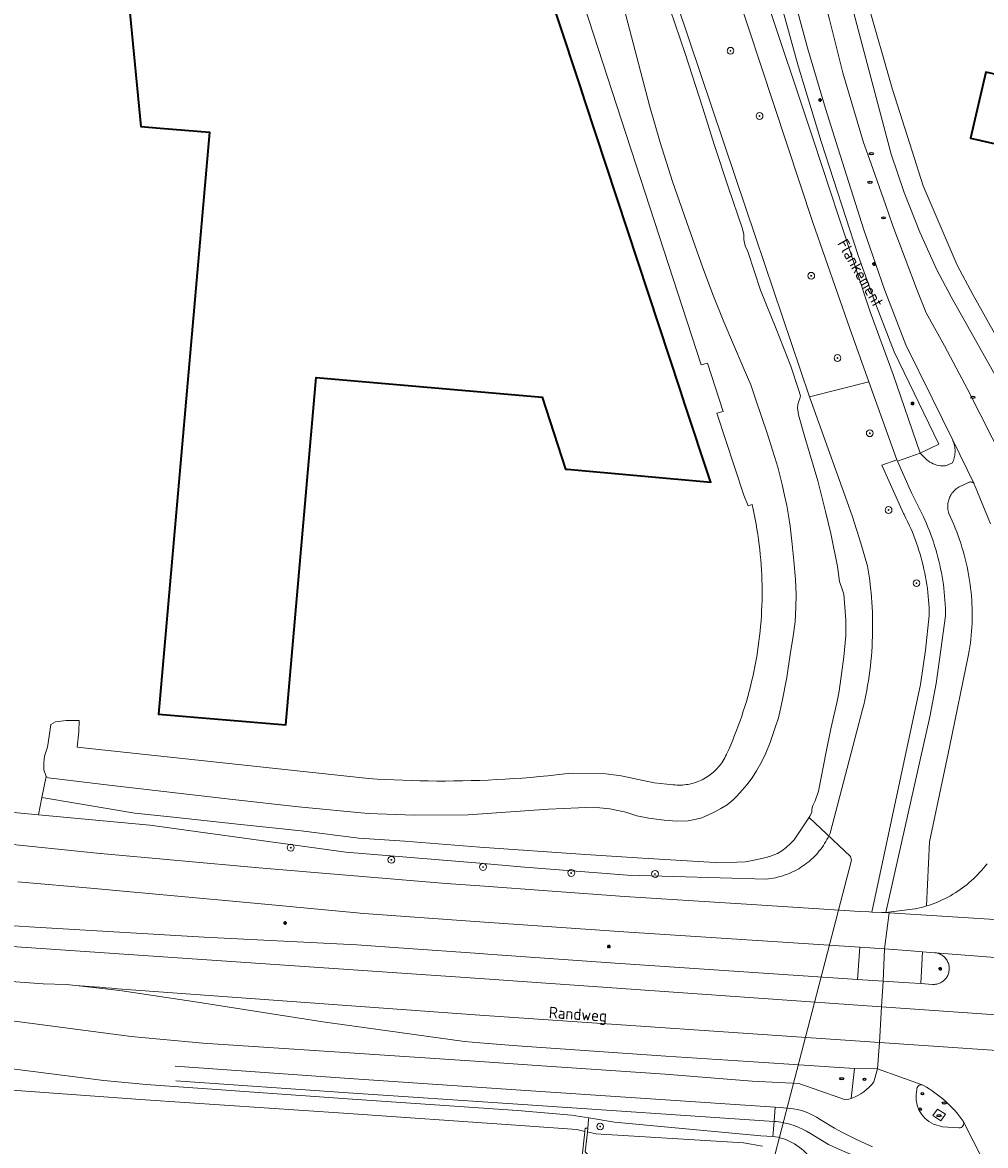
# Model space of a CAD drawing. Header units: metres. Extents: x 152610 to 160096, y 456114 to 462495.
# Tile 819 of 938: x 157446 to 157560, y 461591 to 461724. Entities that reach past the tile are written whole.
import ezdxf
from ezdxf.enums import TextEntityAlignment as Align

# ---------------------------------------------------------------- set-up
doc = ezdxf.new("R2010")
doc.units = ezdxf.units.M
doc.header["$LTSCALE"] = 0.5
doc.layers.get('0').update_dxf_attribs({"linetype": 'CONTINUOUS'})
for name, color, linetype, lineweight in [('B-PV-GK-BESCHOEIING-G', 251, 'GK-BESCHOEIING-SO', 18), ('B-PV-GR-BOOM-S', 251, 'CONTINUOUS', 25), ('B-PV-IE-MEUBILAIR-S', 251, 'CONTINUOUS', 25), ('B-PV-KW-KUNSTWERK_DUIKER-G', 251, 'CONTINUOUS', 18), ('B-PV-KW-KUNSTWERK_STUW-GV', 251, 'CONTINUOUS', 18), ('B-PV-OG-BEBOUWING-GV', 6, 'CONTINUOUS', 35), ('B-PV-OG-TERREIN_BEGROEID-GV', 251, 'CONTINUOUS', 18), ('B-PV-OG-TERREIN_OEVER-GV', 251, 'CONTINUOUS', 18), ('B-PV-OG-TOPOGRAFIE-T18', 1, 'CONTINUOUS', 18), ('B-PV-OG-WATER_SLOOT-GV', 251, 'CONTINUOUS', 18), ('B-PV-OG-WEG-GV', 251, 'CONTINUOUS', 18), ('B-PV-VH-GESLOTENVERHARDING_ASFALT-GV', 251, 'CONTINUOUS', 18), ('B-PV-VH-HALFVERHARDING_GRASBETONSTEEN-GV', 251, 'CONTINUOUS', 18), ('B-PV-VH-OPENVERHARDING_BETONSTRAATSTEEN-GV', 251, 'CONTINUOUS', 18), ('B-PV-VH-OPENVERHARDING_TEGEL-GV', 251, 'CONTINUOUS', 18)]:
    doc.layers.add(name, color=color, linetype=linetype, lineweight=lineweight)
doc.styles.add('NLCS-ISO', font='NLCS-ISO.ttf')
doc.styles.add('NLCS-ISO-M750-T18', font='NLCS-ISO.ttf', dxfattribs={"height": 1.35})
doc.linetypes.add('GK-BESCHOEIING-SO', pattern='A,18,-3,[1,NLCS.SHX,S=0.6,R=0,X=0,Y=0],-3', length=24)

# ---------------------------------------------------------------- blocks, each defined once
blk = doc.blocks.new('SIE-MEUBILAIR_PAAL_LICHTMAST-SO')
for points in [[(-0.62, 0), (-1, 0)], [(-0.71, 0.71), (-0.44, 0.44)], [(0, 1), (0, 0.62)], [(0.44, 0.44), (0.71, 0.71)], [(1, 0), (0.62, 0)], [(-0.71, -0.71), (-0.44, -0.44)], [(0, -0.62), (0, -1)], [(0.44, -0.44), (0.71, -0.71)]]:
    blk.add_lwpolyline(points)
blk.add_circle((0, 0), 0.5)
blk = doc.blocks.new('SIE-MEUBILAIR_PAAL_DRUKKNOPPAAL-SO')
blk.add_circle((0, 0), 0.75)
at = {"style": 'NLCS-ISO'}
blk.add_text('dk', height=0.75, dxfattribs=at).set_placement((0, 0.07), align=Align.MIDDLE_CENTER)
blk = doc.blocks.new('SIE-MEUBILAIR_PAAL_VRI-SO')
blk.add_circle((0, 0), 0.75)
at = {"style": 'NLCS-ISO'}
blk.add_text('vri', height=0.75, dxfattribs=at).set_placement((-0.08, 0.07), align=Align.MIDDLE_CENTER)
blk = doc.blocks.new('SIE-MEUBILAIR_PUT_RIOOLPUT-SO')
blk.add_ellipse((0, 0), major_axis=(1.25, 0), ratio=0.54)
at = {"style": 'NLCS-ISO'}
blk.add_text('ri', height=0.75, dxfattribs=at).set_placement((-0.04, 0.07), align=Align.MIDDLE_CENTER)
blk = doc.blocks.new('SIE-MEUBILAIR_PUT_KOLK-SO')
blk.add_ellipse((0, 0), major_axis=(1.25, 0), ratio=0.54)
at = {"style": 'NLCS-ISO'}
blk.add_text('klk', height=0.75, dxfattribs=at).set_placement((0.03, 0), align=Align.MIDDLE_CENTER)
blk = doc.blocks.new('SGR-BOOM_GBKN-SO')
at = {"linetype": 'ByBlock', "lineweight": 18}
h = blk.add_hatch(color=0, dxfattribs=at)
h.dxf.hatch_style = 1
edge = h.paths.add_edge_path()
edge.add_arc((0, 0), 0.25, 0, 360)
at = {"color": 0, "linetype": 'ByBlock', "lineweight": 18}
for radius in [2, 0.25]:
    blk.add_circle((0, 0), radius, dxfattribs=at)
at = {"color": 0, "linetype": 'ByBlock', "lineweight": 18, "style": 'NLCS-ISO'}
blk.add_attdef('SOORT', (2.5, 0), '', height=1.5, dxfattribs=at)

msp = doc.modelspace()

# ---------------------------------------------------------------- linework, layer by layer
at = {"layer": 'B-PV-GK-BESCHOEIING-G', "flags": 128}
msp.add_lwpolyline([(157505.043, 461787.35), (157505.234, 461785.216), (157507.229, 461768.439), (157508.469, 461763.977), (157509.943, 461756.773), (157510.615, 461752.944), (157513.235, 461741.753), (157517.034, 461725.6), (157520.04, 461714.173), (157521.309, 461709.797), (157522.743, 461705.202), (157524.449, 461700.355), (157526.327, 461695.002), (157527.585, 461691.66), (157528.83, 461688.606), (157531.084, 461683.281), (157532.01, 461681.164), (157532.646, 461679.277), (157533.928, 461675.459), (157534.616, 461673.342), (157535.21, 461671.449), (157535.701, 461669.425), (157535.994, 461668.121), (157536.247, 461666.921), (157536.446, 461665.741), (157536.66, 461664.482), (157536.887, 461662.36), (157537.075, 461660.394), (157537.285, 461658.173), (157537.355, 461656.416), (157537.311, 461654.871), (157537.232, 461653.177), (157536.995, 461651.492), (157536.655, 461649.315), (157536.243, 461646.586), (157535.701, 461643.792), (157535.271, 461641.842), (157534.929, 461640.834), (157534.298, 461638.924), (157533.779, 461637.649), (157533.248, 461636.6), (157532.692, 461635.57), (157532.149, 461634.75), (157531.518, 461633.926), (157530.993, 461633.282), (157530.342, 461632.584), (157529.902, 461632.141), (157529.21, 461631.571), (157528.48, 461631.121), (157527.768, 461630.732), (157527.024, 461630.384), (157526.236, 461630.041), (157525.391, 461629.827), (157524.597, 461629.683), (157523.23, 461629.646), (157521.774, 461629.768), (157519.944, 461630.003), (157518.549, 461630.269), (157517.223, 461630.698), (157515.363, 461631.09), (157513.371, 461631.293), (157511.641, 461631.207), (157508.101, 461631.068), (157498.627, 461630.372), (157492.298, 461630.338), (157486.807, 461630.539), (157478.583, 461631.311), (157470.805, 461632.177), (157456.22, 461633.896), (157449.385, 461634.712), (157449.049, 461634.757), (157448.785, 461634.915), (157448.511, 461635.713), (157448.484, 461636.52), (157448.585, 461637.322), (157448.936, 461638.361), (157449.119, 461639.654), (157449.346, 461641.056), (157449.865, 461641.37), (157451.124, 461641.534), (157452.67, 461641.508)], dxfattribs=at)
at = {"layer": 'B-PV-KW-KUNSTWERK_DUIKER-G', "flags": 128}
msp.add_lwpolyline([(157538.881, 461630.07), (157543.762, 461625.454), (157543.877, 461625.022), (157534.874, 461590.328)], dxfattribs=at)
at = {"layer": 'B-PV-KW-KUNSTWERK_STUW-GV', "flags": 128}
msp.add_lwpolyline([(157512.405, 461592.919), (157511.695, 461586.459), (157511.587, 461585.475), (157511.885, 461585.442), (157511.998, 461586.463), (157512.247, 461588.731), (157513.458, 461589.518), (157512.447, 461590.552), (157512.702, 461592.871), (157512.708, 461592.922), (157512.754, 461593.343), (157512.455, 461593.376), (157512.412, 461592.986)], close=True, dxfattribs=at)
at = {"layer": 'B-PV-OG-BEBOUWING-GV', "flags": 128}
msp.add_lwpolyline([(157457.448, 461737.769), (157459.972, 461711.706), (157462.236, 461711.518), (157468.084, 461711.025), (157462.039, 461642.278), (157477.076, 461641.014), (157480.68, 461682.034), (157507.352, 461679.721), (157510.135, 461671.219), (157510.319, 461671.199), (157527.271, 461669.667), (157527.165, 461669.988), (157524.266, 461678.781), (157523.645, 461680.646), (157512.441, 461714.654), (157511.829, 461716.503), (157506.676, 461732.118)], dxfattribs=at)
msp.add_lwpolyline([(157572.788, 461720.914), (157564.965, 461722.691), (157563.724, 461717.227), (157559.743, 461718.139), (157557.969, 461710.304), (157571.168, 461707.314), (157572.938, 461715.142), (157571.55, 461715.456)], close=True, dxfattribs=at)
at = {"layer": 'B-PV-OG-TERREIN_BEGROEID-GV', "flags": 128}
for points in [[(157519.248, 461738.226), (157530.161, 461705.786), (157532.559, 461698.683), (157538.944, 461679.773), (157545.955, 461681.528), (157543.701, 461687.823), (157539.347, 461700.368), (157525.57, 461741.98)], [(157443.268, 461627.014), (157454.766, 461625.848), (157473.9, 461624.112), (157496.007, 461622.266), (157500, 461621.976), (157517.086, 461620.733), (157530.874, 461619.866), (157544.911, 461618.973), (157545.98, 461618.9), (157546.315, 461618.89), (157552.027, 461645.79), (157552.617, 461649.843), (157553.076, 461653.913), (157553.068, 461654.373), (157553.053, 461654.832), (157553.029, 461655.291), (157552.997, 461655.75), (157552.957, 461656.208), (157552.91, 461656.666), (157552.854, 461657.122), (157552.791, 461657.578), (157552.719, 461658.032), (157552.64, 461658.485), (157552.553, 461658.936), (157552.458, 461659.386), (157552.355, 461659.834), (157552.244, 461660.28), (157552.126, 461660.725), (157552, 461661.167), (157551.866, 461661.607), (157551.725, 461662.044), (157551.576, 461662.479), (157551.419, 461662.912), (157551.255, 461663.341), (157551.084, 461663.768), (157550.905, 461664.192), (157550.719, 461664.612), (157550.525, 461665.029), (157550.324, 461665.443), (157550.116, 461665.853), (157550.057, 461665.967), (157547.471, 461671.696), (157549.246, 461672.338), (157545.955, 461681.528), (157538.944, 461679.773), (157543.353, 461667.461), (157544.02, 461665.6), (157544.98, 461662.462), (157545.802, 461659.776), (157546.021, 461658.336), (157546.189, 461656.889), (157546.212, 461656.652), (157546.262, 461656.073), (157546.304, 461655.494), (157546.338, 461654.914), (157546.364, 461654.334), (157546.383, 461653.753), (157546.393, 461653.173), (157546.395, 461652.592), (157546.389, 461652.011), (157546.375, 461651.431), (157546.353, 461650.85), (157546.323, 461650.27), (157546.286, 461649.691), (157546.24, 461649.112), (157546.186, 461648.533), (157546.124, 461647.956), (157546.055, 461647.379), (157545.977, 461646.804), (157545.891, 461646.229), (157545.798, 461645.656), (157545.697, 461645.084), (157545.588, 461644.514), (157545.47, 461643.945), (157545.346, 461643.377), (157545.213, 461642.812), (157541.383, 461628.231), (157541.357, 461628.17), (157541.244, 461627.926), (157541.125, 461627.684), (157540.998, 461627.446), (157540.864, 461627.213), (157540.723, 461626.983), (157540.576, 461626.757), (157540.422, 461626.536), (157540.262, 461626.32), (157540.095, 461626.109), (157539.922, 461625.902), (157539.743, 461625.701), (157539.558, 461625.505), (157539.367, 461625.315), (157539.171, 461625.13), (157538.969, 461624.952), (157538.762, 461624.779), (157538.55, 461624.613), (157538.333, 461624.453), (157538.112, 461624.299), (157537.886, 461624.153), (157537.656, 461624.013), (157537.422, 461623.88), (157537.184, 461623.753), (157536.942, 461623.635), (157536.697, 461623.523), (157536.448, 461623.418), (157536.197, 461623.321), (157535.943, 461623.232), (157535.687, 461623.15), (157535.427, 461623.076), (157535.166, 461623.009), (157534.904, 461622.95), (157534.639, 461622.899), (157534.373, 461622.856), (157534.106, 461622.821), (157533.838, 461622.794), (157517.425, 461623.25), (157504.782, 461624.255), (157500, 461624.652), (157484.183, 461625.964), (157461.029, 461629.152), (157447.883, 461630.379), (157439.958, 461631.118)], [(157443.268, 461627.014), (157454.766, 461625.848), (157473.9, 461624.112), (157496.007, 461622.266), (157500, 461621.976), (157517.086, 461620.733), (157530.874, 461619.866), (157544.911, 461618.973), (157545.98, 461618.9), (157546.315, 461618.89), (157552.027, 461645.79), (157552.617, 461649.843), (157553.076, 461653.913), (157553.068, 461654.373), (157553.053, 461654.832), (157553.029, 461655.291), (157552.997, 461655.75), (157552.957, 461656.208), (157552.91, 461656.666), (157552.854, 461657.122), (157552.791, 461657.578), (157552.719, 461658.032), (157552.64, 461658.485), (157552.553, 461658.936), (157552.458, 461659.386), (157552.355, 461659.834), (157552.244, 461660.28), (157552.126, 461660.725), (157552, 461661.167), (157551.866, 461661.607), (157551.725, 461662.044), (157551.576, 461662.479), (157551.419, 461662.912), (157551.255, 461663.341), (157551.084, 461663.768), (157550.905, 461664.192), (157550.719, 461664.612), (157550.525, 461665.029), (157550.324, 461665.443), (157550.116, 461665.853), (157550.057, 461665.967), (157547.471, 461671.696), (157549.246, 461672.338), (157545.955, 461681.528), (157538.944, 461679.773), (157543.353, 461667.461), (157544.02, 461665.6), (157544.98, 461662.462), (157545.802, 461659.776), (157546.021, 461658.336), (157546.189, 461656.889), (157546.212, 461656.652), (157546.262, 461656.073), (157546.304, 461655.494), (157546.338, 461654.914), (157546.364, 461654.334), (157546.383, 461653.753), (157546.393, 461653.173), (157546.395, 461652.592), (157546.389, 461652.011), (157546.375, 461651.431), (157546.353, 461650.85), (157546.323, 461650.27), (157546.286, 461649.691), (157546.24, 461649.112), (157546.186, 461648.533), (157546.124, 461647.956), (157546.055, 461647.379), (157545.977, 461646.804), (157545.891, 461646.229), (157545.798, 461645.656), (157545.697, 461645.084), (157545.588, 461644.514), (157545.47, 461643.945), (157545.346, 461643.377), (157545.213, 461642.812), (157541.383, 461628.231), (157541.357, 461628.17), (157541.244, 461627.926), (157541.125, 461627.684), (157540.998, 461627.446), (157540.864, 461627.213), (157540.723, 461626.983), (157540.576, 461626.757), (157540.422, 461626.536), (157540.262, 461626.32), (157540.095, 461626.109), (157539.922, 461625.902), (157539.743, 461625.701), (157539.558, 461625.505), (157539.367, 461625.315), (157539.171, 461625.13), (157538.969, 461624.952), (157538.762, 461624.779), (157538.55, 461624.613), (157538.333, 461624.453), (157538.112, 461624.299), (157537.886, 461624.153), (157537.656, 461624.013), (157537.422, 461623.88), (157537.184, 461623.753), (157536.942, 461623.635), (157536.697, 461623.523), (157536.448, 461623.418), (157536.197, 461623.321), (157535.943, 461623.232), (157535.687, 461623.15), (157535.427, 461623.076), (157535.166, 461623.009), (157534.904, 461622.95), (157534.639, 461622.899), (157534.373, 461622.856), (157534.106, 461622.821), (157533.838, 461622.794), (157517.425, 461623.25), (157504.782, 461624.255), (157500, 461624.652), (157484.183, 461625.964), (157461.029, 461629.152), (157447.883, 461630.379), (157439.958, 461631.118)], [(157560.317, 461664.771), (157558.427, 461669.385), (157558.403, 461669.442), (157558.371, 461669.495), (157558.333, 461669.544), (157558.289, 461669.588), (157558.24, 461669.626), (157558.186, 461669.657), (157558.129, 461669.681), (157558.069, 461669.697), (157558.008, 461669.705), (157557.946, 461669.706), (157557.884, 461669.698), (157557.824, 461669.683), (157557.778, 461669.665), (157556.89, 461669.25), (157556.757, 461669.191), (157556.628, 461669.125), (157556.502, 461669.051), (157556.381, 461668.971), (157556.264, 461668.885), (157556.153, 461668.792), (157556.046, 461668.693), (157555.945, 461668.588), (157555.85, 461668.478), (157555.762, 461668.363), (157555.679, 461668.243), (157555.604, 461668.119), (157555.535, 461667.991), (157555.473, 461667.859), (157555.419, 461667.725), (157555.373, 461667.587), (157555.334, 461667.447), (157555.302, 461667.305), (157555.279, 461667.162), (157555.264, 461667.017), (157555.256, 461666.872), (157555.256, 461666.727), (157555.265, 461666.582), (157555.281, 461666.437), (157555.306, 461666.294), (157555.338, 461666.152), (157555.378, 461666.012), (157555.38, 461666.006), (157555.387, 461665.992), (157555.589, 461665.561), (157555.784, 461665.126), (157555.972, 461664.689), (157556.152, 461664.248), (157556.326, 461663.804), (157556.491, 461663.357), (157556.649, 461662.908), (157556.799, 461662.456), (157556.942, 461662.002), (157557.077, 461661.545), (157557.205, 461661.086), (157557.324, 461660.625), (157557.437, 461660.162), (157557.541, 461659.698), (157557.637, 461659.231), (157557.726, 461658.763), (157557.806, 461658.294), (157557.879, 461657.823), (157557.91, 461657.6), (157557.968, 461657.141), (157558.018, 461656.681), (157558.059, 461656.221), (157558.093, 461655.76), (157558.119, 461655.299), (157558.137, 461654.837), (157558.147, 461654.374), (157558.149, 461653.912), (157558.143, 461653.45), (157558.129, 461652.988), (157558.107, 461652.526), (157558.076, 461652.065), (157558.038, 461651.604), (157557.992, 461651.144), (157557.938, 461650.685), (157557.877, 461650.227), (157557.807, 461649.77), (157557.729, 461649.314), (157555.461, 461638.375), (157553.105, 461627.198), (157552.767, 461619.613), (157553.091, 461619.718), (157553.412, 461619.831), (157553.73, 461619.952), (157554.045, 461620.08), (157554.358, 461620.215), (157554.667, 461620.357), (157554.972, 461620.507), (157555.274, 461620.664), (157555.572, 461620.828), (157555.866, 461620.999), (157556.156, 461621.177), (157556.442, 461621.361), (157556.723, 461621.552), (157557, 461621.75), (157557.272, 461621.954), (157557.54, 461622.165), (157557.802, 461622.382), (157558.059, 461622.605), (157558.311, 461622.834), (157558.557, 461623.068), (157558.797, 461623.309), (157559.032, 461623.555), (157559.262, 461623.806), (157559.485, 461624.063), (157559.702, 461624.325), (157559.913, 461624.592)], [(157437.472, 461617.739), (157447.45, 461617.109), (157467.422, 461615.943), (157485.456, 461615.015), (157490.98, 461614.619), (157500, 461613.981), (157500.954, 461613.914), (157515.976, 461612.855), (157544.611, 461610.933), (157544.873, 461614.73), (157517.015, 461616.546), (157500, 461617.756), (157486.307, 461618.73), (157473.344, 461619.929), (157454.433, 461621.667), (157445.422, 461622.457)], [(157543.873, 461596.882), (157544.259, 461600.409), (157531.746, 461601.24), (157521.947, 461601.873), (157504.444, 461603.082), (157500, 461603.454), (157498.179, 461603.606), (157490.531, 461604.67), (157481.459, 461605.926), (157466.155, 461608.332), (157457.491, 461609.608), (157452.273, 461610.198), (157451.157, 461610.324), (157448.418, 461610.424), (157439.226, 461611.072), (157428.057, 461611.848), (157417.809, 461612.556), (157411.151, 461613.03), (157408.603, 461613.213), (157399.358, 461613.839), (157388.19, 461614.625), (157378.981, 461615.237), (157368.782, 461616.002)], [(157355.862, 461613.062), (157363.016, 461613.277), (157367.712, 461613.335), (157380.286, 461612.506), (157393.518, 461611.566), (157411.427, 461610.264), (157427.339, 461608.408), (157440.513, 461606.574), (157458.825, 461604.184), (157467.274, 461603.419), (157483.998, 461602.297), (157500, 461601.222), (157507.328, 461600.729), (157521.882, 461599.724), (157532.144, 461598.928), (157537.675, 461598.622), (157542.632, 461596.907)], [(157417.08, 461603.968), (157438.223, 461601.191), (157455.594, 461598.982), (157460.575, 461598.527), (157484.373, 461596.837), (157504.444, 461595.465), (157510.837, 461594.89), (157512.862, 461594.567), (157515.894, 461594.085), (157533.188, 461592.466), (157534.604, 461592.372), (157534.763, 461594.148), (157504.492, 461596.182), (157484.436, 461597.547), (157464.083, 461598.955)], [(157552.401, 461598.406), (157552.255, 461598.485)], [(157534.999, 461594.133), (157534.763, 461594.148), (157534.604, 461592.372), (157534.901, 461592.35)], [(157553.582, 461593.815), (157554.627, 461593.512), (157556.587, 461593.383)], [(157546.226, 461588.864), (157545.158, 461587.709), (157543.41, 461589.375), (157544.135, 461590.122), (157542.467, 461590.847), (157541.189, 461591.447), (157539.055, 461592.718)]]:
    msp.add_lwpolyline(points, dxfattribs=at)
for points in [[(157537.607, 461718.882), (157535.011, 461728.322), (157533.459, 461727.909), (157539.4, 461710.1), (157542.36, 461701.115), (157546.09, 461689.796), (157548.804, 461682.399), (157552.025, 461673.089), (157554.224, 461674.168), (157548.927, 461685.071), (157546.637, 461690.977), (157544.687, 461696.467), (157540.302, 461709.942)], [(157554.056, 461595.623), (157555.015, 461595.008), (157554.433, 461594.22), (157553.498, 461594.853)]]:
    msp.add_lwpolyline(points, close=True, dxfattribs=at)
at = {"layer": 'B-PV-OG-TERREIN_BEGROEID-GV'}
for points in [[(157552.255, 461598.485, 0.475336), (157551.619, 461597.943)], [(157557.101, 461594.187, 0.1104377), (157552.401, 461598.406)], [(157542.632, 461596.907, 0.2360854), (157543.873, 461596.882)], [(157551.619, 461597.943, 0.3601179), (157553.582, 461593.815)], [(157556.587, 461593.383, 0.5458979), (157557.101, 461594.187)], [(157539.055, 461592.718, 0.1150675), (157534.999, 461594.133)], [(157534.901, 461592.35, -0.2061466), (157539.371, 461589.375)]]:
    msp.add_lwpolyline(points, format="xyb", dxfattribs=at)
at = {"layer": 'B-PV-OG-TERREIN_OEVER-GV', "flags": 128}
for points in [[(157522.486, 461725.52), (157524.264, 461720.341), (157526.291, 461713.991), (157527.732, 461709.453), (157529.312, 461704.575), (157531.022, 461699.626), (157531.179, 461698.93), (157531.196, 461698.365), (157531.334, 461697.591), (157531.647, 461696.919), (157533.156, 461692.378), (157535.016, 461687.792), (157536.74, 461683.402), (157537.635, 461680.633), (157537.86, 461679.874), (157537.813, 461679.548), (157537.675, 461679.25), (157537.569, 461678.868), (157537.537, 461678.452), (157537.653, 461677.65), (157538.38, 461674.999), (157539.935, 461669.846), (157540.843, 461666.212), (157541.472, 461663.611), (157542.227, 461659.714), (157542.475, 461657.959), (157542.806, 461657.023), (157542.972, 461656.466), (157543.233, 461653.394), (157543.241, 461651.517), (157542.972, 461649.042), (157542.429, 461644.996), (157542.152, 461643.627), (157541.465, 461640.553), (157540.9, 461637.817), (157540.017, 461633.179), (157539.624, 461632.021), (157539.346, 461631.465), (157539.203, 461631.066), (157539.193, 461630.715), (157539.134, 461630.482), (157538.984, 461630.206), (157538.76, 461629.911), (157537.438, 461627.898), (157537.108, 461627.442), (157536.703, 461626.983), (157536.187, 461626.509), (157535.664, 461626.131), (157535.154, 461625.818), (157534.464, 461625.547), (157533.799, 461625.346), (157532.899, 461625.134), (157532.017, 461624.938), (157531.34, 461624.844), (157530.361, 461624.783), (157527.775, 461624.74), (157519.207, 461625.269), (157512.483, 461625.711), (157500, 461626.552), (157491.122, 461627.284), (157485.716, 461627.611), (157478.887, 461628.477), (157471.371, 461629.289), (157463.801, 461630.102), (157459.247, 461630.574), (157452.492, 461631.718), (157448.246, 461632.423), (157447.883, 461630.379), (157461.029, 461629.152), (157484.183, 461625.964), (157500, 461624.652), (157504.782, 461624.255), (157517.425, 461623.25), (157533.838, 461622.794), (157534.106, 461622.821), (157534.373, 461622.856), (157534.639, 461622.899), (157534.904, 461622.95), (157535.166, 461623.009), (157535.427, 461623.076), (157535.687, 461623.15), (157535.943, 461623.232), (157536.197, 461623.321), (157536.448, 461623.418), (157536.697, 461623.523), (157536.942, 461623.635), (157537.184, 461623.753), (157537.422, 461623.88), (157537.656, 461624.013), (157537.886, 461624.153), (157538.112, 461624.299), (157538.333, 461624.453), (157538.55, 461624.613), (157538.762, 461624.779), (157538.969, 461624.952), (157539.171, 461625.13), (157539.367, 461625.315), (157539.558, 461625.505), (157539.743, 461625.701), (157539.922, 461625.902), (157540.095, 461626.109), (157540.262, 461626.32), (157540.422, 461626.536), (157540.576, 461626.757), (157540.723, 461626.983), (157540.864, 461627.213), (157540.998, 461627.446), (157541.125, 461627.684), (157541.244, 461627.926), (157541.357, 461628.17), (157541.383, 461628.231), (157545.213, 461642.812), (157545.346, 461643.377), (157545.47, 461643.945), (157545.588, 461644.514), (157545.697, 461645.084), (157545.798, 461645.656), (157545.891, 461646.229), (157545.977, 461646.804), (157546.055, 461647.379), (157546.124, 461647.956), (157546.186, 461648.533), (157546.24, 461649.112), (157546.286, 461649.691), (157546.323, 461650.27), (157546.353, 461650.85), (157546.375, 461651.431), (157546.389, 461652.011), (157546.395, 461652.592), (157546.393, 461653.173), (157546.383, 461653.753), (157546.364, 461654.334), (157546.338, 461654.914), (157546.304, 461655.494), (157546.262, 461656.073), (157546.212, 461656.652), (157546.189, 461656.889), (157546.021, 461658.336), (157545.802, 461659.776), (157544.98, 461662.462), (157544.02, 461665.6), (157543.353, 461667.461), (157538.944, 461679.773), (157532.559, 461698.683), (157530.161, 461705.786), (157519.248, 461738.226)], [(157509.567, 461734.494), (157526.156, 461683.526), (157526.902, 461683.723), (157528.722, 461678.047), (157528.008, 461677.834), (157531.16, 461668.151), (157531.709, 461666.874), (157532.146, 461667.057), (157532.273, 461666.495), (157532.399, 461665.903), (157532.517, 461665.31), (157532.627, 461664.716), (157532.729, 461664.12), (157532.824, 461663.523), (157532.91, 461662.925), (157532.989, 461662.325), (157533.059, 461661.725), (157533.122, 461661.124), (157533.177, 461660.521), (157533.223, 461659.919), (157533.262, 461659.315), (157533.293, 461658.712), (157533.316, 461658.107), (157533.33, 461657.503), (157533.337, 461656.898), (157533.336, 461656.294), (157533.327, 461655.689), (157533.309, 461655.085), (157533.284, 461654.481), (157533.251, 461653.877), (157533.21, 461653.274), (157533.161, 461652.672), (157533.103, 461652.07), (157533.038, 461651.469), (157532.965, 461650.869), (157532.884, 461650.269), (157532.795, 461649.671), (157532.698, 461649.075), (157532.594, 461648.479), (157532.481, 461647.885), (157532.361, 461647.293), (157532.233, 461646.702), (157532.096, 461646.113), (157531.953, 461645.526), (157531.801, 461644.94), (157531.642, 461644.357), (157531.475, 461643.776), (157531.3, 461643.197), (157531.117, 461642.621), (157530.927, 461642.047), (157530.73, 461641.476), (157530.525, 461640.907), (157530.312, 461640.341), (157530.092, 461639.778), (157529.865, 461639.218), (157529.63, 461638.661), (157529.388, 461638.107), (157529.138, 461637.556), (157529.115, 461637.503), (157529.02, 461637.303), (157528.919, 461637.106), (157528.81, 461636.913), (157528.695, 461636.725), (157528.573, 461636.54), (157528.444, 461636.36), (157528.308, 461636.185), (157528.167, 461636.014), (157528.019, 461635.849), (157527.866, 461635.69), (157527.707, 461635.536), (157527.543, 461635.388), (157527.373, 461635.246), (157527.198, 461635.11), (157527.018, 461634.98), (157526.834, 461634.857), (157526.646, 461634.741), (157526.453, 461634.632), (157526.257, 461634.53), (157526.057, 461634.435), (157525.854, 461634.347), (157525.648, 461634.266), (157525.438, 461634.194), (157525.227, 461634.128), (157525.013, 461634.071), (157524.797, 461634.021), (157524.58, 461633.979), (157524.361, 461633.945), (157524.142, 461633.919), (157523.921, 461633.9), (157523.7, 461633.89), (157523.479, 461633.888), (157523.257, 461633.894), (157523.036, 461633.907), (157522.816, 461633.929), (157520.582, 461634.147), (157516.679, 461634.97), (157514.894, 461635.229), (157510.988, 461635.319), (157510.025, 461635.205), (157509.022, 461635.093), (157508.018, 461634.99), (157507.014, 461634.895), (157506.009, 461634.808), (157505.003, 461634.729), (157503.997, 461634.657), (157502.99, 461634.594), (157501.982, 461634.539), (157500.974, 461634.491), (157500, 461634.453), (157499.966, 461634.452), (157498.957, 461634.42), (157497.949, 461634.397), (157496.94, 461634.382), (157495.931, 461634.374), (157494.922, 461634.375), (157493.913, 461634.384), (157492.904, 461634.4), (157491.896, 461634.425), (157490.887, 461634.458), (157489.879, 461634.498), (157488.871, 461634.547), (157487.864, 461634.603), (157486.857, 461634.668), (157452.435, 461638.38), (157452.642, 461640.194), (157452.67, 461641.508), (157451.124, 461641.534), (157449.865, 461641.37), (157449.346, 461641.056), (157449.119, 461639.654), (157448.936, 461638.361), (157448.585, 461637.322), (157448.484, 461636.52), (157448.511, 461635.713), (157448.785, 461634.915), (157449.049, 461634.757), (157449.385, 461634.712), (157456.22, 461633.896), (157470.805, 461632.177), (157478.583, 461631.311), (157486.807, 461630.539), (157492.298, 461630.338), (157498.627, 461630.372), (157508.101, 461631.068), (157511.641, 461631.207), (157513.371, 461631.293), (157515.363, 461631.09), (157517.223, 461630.698), (157518.549, 461630.269), (157519.944, 461630.003), (157521.774, 461629.768), (157523.23, 461629.646), (157524.597, 461629.683), (157525.391, 461629.827), (157526.236, 461630.041), (157527.024, 461630.384), (157527.768, 461630.732), (157528.48, 461631.121), (157529.21, 461631.571), (157529.902, 461632.141), (157530.342, 461632.584), (157530.993, 461633.282), (157531.518, 461633.926), (157532.149, 461634.75), (157532.692, 461635.57), (157533.248, 461636.6), (157533.779, 461637.649), (157534.298, 461638.924), (157534.929, 461640.834), (157535.271, 461641.842), (157535.701, 461643.792), (157536.243, 461646.586), (157536.655, 461649.315), (157536.995, 461651.492), (157537.232, 461653.177), (157537.311, 461654.871), (157537.355, 461656.416), (157537.285, 461658.173), (157537.075, 461660.394), (157536.887, 461662.36), (157536.66, 461664.482), (157536.446, 461665.741), (157536.247, 461666.921), (157535.994, 461668.121), (157535.701, 461669.425), (157535.21, 461671.449), (157534.616, 461673.342), (157533.928, 461675.459), (157532.646, 461679.277), (157532.01, 461681.164), (157531.084, 461683.281), (157528.83, 461688.606), (157527.585, 461691.66), (157526.327, 461695.002), (157524.449, 461700.355), (157522.743, 461705.202), (157521.309, 461709.797), (157520.04, 461714.173), (157517.034, 461725.6)], [(157345.51, 461606.204), (157345.506, 461605.427), (157368.084, 461603.841), (157385.802, 461602.557), (157416.565, 461600.215), (157438.226, 461598.324), (157460.467, 461596.69), (157483.914, 461595.152), (157504.264, 461593.723), (157511.44, 461593.2), (157512.412, 461592.986), (157512.455, 461593.376), (157512.754, 461593.343), (157512.846, 461594.385), (157512.862, 461594.567), (157510.837, 461594.89), (157504.444, 461595.465), (157484.373, 461596.837), (157460.575, 461598.527), (157455.594, 461598.982), (157438.223, 461601.191), (157417.08, 461603.968)], [(157512.862, 461594.567), (157512.846, 461594.385), (157512.754, 461593.343), (157512.708, 461592.922), (157513.718, 461592.7), (157531.129, 461591.611), (157533.373, 461591.229)], [(157534.901, 461592.35), (157534.604, 461592.372), (157533.188, 461592.466), (157515.894, 461594.085), (157512.862, 461594.567)]]:
    msp.add_lwpolyline(points, dxfattribs=at)
at = {"layer": 'B-PV-OG-TERREIN_OEVER-GV'}
msp.add_lwpolyline([(157539.371, 461589.375, 0.2061466), (157534.901, 461592.35)], format="xyb", dxfattribs=at)
at = {"layer": 'B-PV-OG-WATER_SLOOT-GV', "flags": 128}
for points in [[(157517.034, 461725.6), (157520.04, 461714.173), (157521.309, 461709.797), (157522.743, 461705.202), (157524.449, 461700.355), (157526.327, 461695.002), (157527.585, 461691.66), (157528.83, 461688.606), (157531.084, 461683.281), (157532.01, 461681.164), (157532.646, 461679.277), (157533.928, 461675.459), (157534.616, 461673.342), (157535.21, 461671.449), (157535.701, 461669.425), (157535.994, 461668.121), (157536.247, 461666.921), (157536.446, 461665.741), (157536.66, 461664.482), (157536.887, 461662.36), (157537.075, 461660.394), (157537.285, 461658.173), (157537.355, 461656.416), (157537.311, 461654.871), (157537.232, 461653.177), (157536.995, 461651.492), (157536.655, 461649.315), (157536.243, 461646.586), (157535.701, 461643.792), (157535.271, 461641.842), (157534.929, 461640.834), (157534.298, 461638.924), (157533.779, 461637.649), (157533.248, 461636.6), (157532.692, 461635.57), (157532.149, 461634.75), (157531.518, 461633.926), (157530.993, 461633.282), (157530.342, 461632.584), (157529.902, 461632.141), (157529.21, 461631.571), (157528.48, 461631.121), (157527.768, 461630.732), (157527.024, 461630.384), (157526.236, 461630.041), (157525.391, 461629.827), (157524.597, 461629.683), (157523.23, 461629.646), (157521.774, 461629.768), (157519.944, 461630.003), (157518.549, 461630.269), (157517.223, 461630.698), (157515.363, 461631.09), (157513.371, 461631.293), (157511.641, 461631.207), (157508.101, 461631.068), (157498.627, 461630.372), (157492.298, 461630.338), (157486.807, 461630.539), (157478.583, 461631.311), (157470.805, 461632.177), (157456.22, 461633.896), (157449.385, 461634.712), (157449.049, 461634.757), (157448.785, 461634.915), (157448.246, 461632.423), (157452.492, 461631.718), (157459.247, 461630.574), (157463.801, 461630.102), (157471.371, 461629.289), (157478.887, 461628.477), (157485.716, 461627.611), (157491.122, 461627.284), (157500, 461626.552), (157512.483, 461625.711), (157519.207, 461625.269), (157527.775, 461624.74), (157530.361, 461624.783), (157531.34, 461624.844), (157532.017, 461624.938), (157532.899, 461625.134), (157533.799, 461625.346), (157534.464, 461625.547), (157535.154, 461625.818), (157535.664, 461626.131), (157536.187, 461626.509), (157536.703, 461626.983), (157537.108, 461627.442), (157537.438, 461627.898), (157538.76, 461629.911), (157538.984, 461630.206), (157539.134, 461630.482), (157539.193, 461630.715), (157539.203, 461631.066), (157539.346, 461631.465), (157539.624, 461632.021), (157540.017, 461633.179), (157540.9, 461637.817), (157541.465, 461640.553), (157542.152, 461643.627), (157542.429, 461644.996), (157542.972, 461649.042), (157543.241, 461651.517), (157543.233, 461653.394), (157542.972, 461656.466), (157542.806, 461657.023), (157542.475, 461657.959), (157542.227, 461659.714), (157541.472, 461663.611), (157540.843, 461666.212), (157539.935, 461669.846), (157538.38, 461674.999), (157537.653, 461677.65), (157537.537, 461678.452), (157537.569, 461678.868), (157537.675, 461679.25), (157537.813, 461679.548), (157537.86, 461679.874), (157537.635, 461680.633), (157536.74, 461683.402), (157535.016, 461687.792), (157533.156, 461692.378), (157531.647, 461696.919), (157531.334, 461697.591), (157531.196, 461698.365), (157531.179, 461698.93), (157531.022, 461699.626), (157529.312, 461704.575), (157527.732, 461709.453), (157526.291, 461713.991), (157524.264, 461720.341), (157522.486, 461725.52)], [(157511.695, 461586.459), (157512.405, 461592.919), (157512.412, 461592.986), (157511.44, 461593.2), (157504.264, 461593.723), (157483.914, 461595.152), (157460.467, 461596.69), (157438.226, 461598.324), (157416.565, 461600.215), (157385.802, 461602.557), (157368.084, 461603.841)], [(157533.373, 461591.229), (157531.129, 461591.611), (157513.718, 461592.7), (157512.708, 461592.922), (157512.702, 461592.871), (157512.447, 461590.552)]]:
    msp.add_lwpolyline(points, dxfattribs=at)
at = {"layer": 'B-PV-OG-WEG-GV', "flags": 128}
msp.add_lwpolyline([(157553.796, 461614.083), (157553.72, 461614.09), (157552.3, 461614.211), (157552.101, 461610.444), (157553.47, 461610.34), (157553.593, 461610.338), (157553.715, 461610.344), (157553.837, 461610.358), (157553.957, 461610.38), (157554.076, 461610.409), (157554.193, 461610.447), (157554.307, 461610.492), (157554.418, 461610.544), (157554.525, 461610.603), (157554.629, 461610.669), (157554.727, 461610.742), (157554.821, 461610.821), (157554.909, 461610.906), (157554.992, 461610.997), (157555.069, 461611.093), (157555.139, 461611.193), (157555.202, 461611.298), (157555.258, 461611.407), (157555.308, 461611.519), (157555.35, 461611.634), (157555.384, 461611.752), (157555.41, 461611.872), (157555.429, 461611.993), (157555.439, 461612.115), (157555.442, 461612.238), (157555.437, 461612.36), (157555.423, 461612.482), (157555.402, 461612.603), (157555.373, 461612.722), (157555.336, 461612.839), (157555.292, 461612.953), (157555.24, 461613.065), (157555.181, 461613.172), (157555.116, 461613.276), (157555.043, 461613.375), (157554.965, 461613.469), (157554.88, 461613.557), (157554.79, 461613.641), (157554.695, 461613.717), (157554.595, 461613.788), (157554.49, 461613.852), (157554.381, 461613.909), (157554.269, 461613.959), (157554.154, 461614.001), (157554.037, 461614.036), (157553.917, 461614.063)], close=True, dxfattribs=at)
at = {"layer": 'B-PV-VH-GESLOTENVERHARDING_ASFALT-GV', "flags": 128}
for points in [[(157561.566, 461681.054), (157555.66, 461691.591), (157553.99, 461694.769), (157551.97, 461699.231), (157550.116, 461703.917), (157548.57, 461708.43), (157540.621, 461738.536), (157538.886, 461744.95), (157537.52, 461749.999), (157537.19, 461751.578), (157534.498, 461750.923), (157541.308, 461724.349), (157542.892, 461718.042), (157545.297, 461709.798), (157546.236, 461707.275), (157547.908, 461702.492), (157548.789, 461699.97), (157551.693, 461692.254), (157552.72, 461689.673), (157554.861, 461685.771), (157557.648, 461680.607), (157561.96, 461672.049)], [(157525.57, 461741.98), (157539.347, 461700.368), (157543.701, 461687.823), (157545.955, 461681.528), (157549.246, 461672.338), (157549.326, 461672.159), (157552.025, 461673.089), (157548.804, 461682.399), (157546.09, 461689.796), (157542.36, 461701.115), (157539.4, 461710.1), (157533.459, 461727.909)], [(157536.067, 461730.779), (157538.691, 461721.003), (157540.843, 461713.818), (157542.314, 461709.055), (157545.364, 461699.507), (157547.805, 461692.444), (157550.314, 461685.904), (157553.406, 461679.598), (157555.858, 461674.643), (157558.371, 461669.495), (157558.403, 461669.442), (157558.427, 461669.385), (157560.317, 461664.771)], [(157561.96, 461672.049), (157557.648, 461680.607), (157554.861, 461685.771), (157552.72, 461689.673), (157551.693, 461692.254), (157548.789, 461699.97), (157547.908, 461702.492), (157546.236, 461707.275), (157545.297, 461709.798), (157542.892, 461718.042), (157541.308, 461724.349)], [(157445.422, 461622.457), (157454.433, 461621.667), (157473.344, 461619.929), (157486.307, 461618.73), (157500, 461617.756), (157517.015, 461616.546), (157544.873, 461614.73), (157547.79, 461614.54), (157548.363, 461618.798), (157547.945, 461618.825), (157547.482, 461618.855), (157546.315, 461618.89), (157545.98, 461618.9), (157544.911, 461618.973), (157530.874, 461619.866), (157517.086, 461620.733), (157500, 461621.976), (157496.007, 461622.266), (157473.9, 461624.112), (157454.766, 461625.848), (157443.268, 461627.014)], [(157559.913, 461624.592), (157559.702, 461624.325), (157559.485, 461624.063), (157559.262, 461623.806), (157559.032, 461623.555), (157558.797, 461623.309), (157558.557, 461623.068), (157558.311, 461622.834), (157558.059, 461622.605), (157557.802, 461622.382), (157557.54, 461622.165), (157557.272, 461621.954), (157557, 461621.75), (157556.723, 461621.552), (157556.442, 461621.361), (157556.156, 461621.177), (157555.866, 461620.999), (157555.572, 461620.828), (157555.274, 461620.664), (157554.972, 461620.507), (157554.667, 461620.357), (157554.358, 461620.215), (157554.045, 461620.08), (157553.73, 461619.952), (157553.412, 461619.831), (157553.091, 461619.718), (157552.767, 461619.613), (157552.442, 461619.516), (157552.113, 461619.426), (157551.783, 461619.343), (157551.451, 461619.269), (157551.433, 461619.265), (157547.945, 461618.825), (157548.363, 461618.798), (157567.665, 461617.568)], [(157592.229, 461611.092), (157553.796, 461614.083), (157553.917, 461614.063), (157554.037, 461614.036), (157554.154, 461614.001), (157554.269, 461613.959), (157554.381, 461613.909), (157554.49, 461613.852), (157554.595, 461613.788), (157554.695, 461613.717), (157554.79, 461613.641), (157554.88, 461613.557), (157554.965, 461613.469), (157555.043, 461613.375), (157555.116, 461613.276), (157555.181, 461613.172), (157555.24, 461613.065), (157555.292, 461612.953), (157555.336, 461612.839), (157555.373, 461612.722), (157555.402, 461612.603), (157555.423, 461612.482), (157555.437, 461612.36), (157555.442, 461612.238), (157555.439, 461612.115), (157555.429, 461611.993), (157555.41, 461611.872), (157555.384, 461611.752), (157555.35, 461611.634), (157555.308, 461611.519), (157555.258, 461611.407), (157555.202, 461611.298), (157555.139, 461611.193), (157555.069, 461611.093), (157554.992, 461610.997), (157554.909, 461610.906), (157554.821, 461610.821), (157554.727, 461610.742), (157554.629, 461610.669), (157554.525, 461610.603), (157554.418, 461610.544), (157554.307, 461610.492), (157554.193, 461610.447), (157554.076, 461610.409), (157553.957, 461610.38), (157553.837, 461610.358), (157553.715, 461610.344), (157553.593, 461610.338), (157553.47, 461610.34), (157552.101, 461610.444), (157550.71, 461610.55), (157547.64, 461610.73), (157547.458, 461607.708), (157568.874, 461606.198)], [(157542.632, 461596.907), (157537.675, 461598.622), (157532.144, 461598.928), (157521.882, 461599.724), (157507.328, 461600.729), (157500, 461601.222), (157483.998, 461602.297), (157467.274, 461603.419), (157458.825, 461604.184), (157440.513, 461606.574), (157427.339, 461608.408), (157411.427, 461610.264), (157411.427, 461607.166)], [(157587.435, 461600.719), (157571.46, 461601.829), (157568.037, 461602.062), (157547.203, 461603.48), (157546.955, 461600.39), (157552.255, 461598.485), (157552.401, 461598.406)], [(157464.022, 461600.682), (157484.567, 461599.237), (157504.831, 461597.859), (157534.877, 461595.836), (157535.532, 461595.792), (157536.525, 461595.702)], [(157552.255, 461598.485), (157546.955, 461600.39), (157546.516, 461598.823)], [(157540.192, 461594.4), (157541.897, 461593.36), (157542.755, 461592.872), (157544.559, 461591.97), (157546.368, 461591.143)], [(157557.101, 461594.187), (157559.455, 461589.534)], [(157559.455, 461589.534), (157557.101, 461594.187)], [(157556.587, 461593.383), (157554.627, 461593.512), (157553.582, 461593.815)]]:
    msp.add_lwpolyline(points, dxfattribs=at)
for points in [[(157555.858, 461674.643), (157555.884, 461674.582), (157555.943, 461674.434), (157555.994, 461674.283), (157556.037, 461674.13), (157556.072, 461673.974), (157556.1, 461673.817), (157556.119, 461673.659), (157556.131, 461673.5), (157556.134, 461673.341), (157556.13, 461673.182), (157556.118, 461673.023), (157556.098, 461672.865), (157556.069, 461672.708), (157556.033, 461672.553), (157555.99, 461672.4), (157555.938, 461672.249), (157555.879, 461672.101), (157555.813, 461671.956), (157555.001, 461671.609), (157554.414, 461671.621), (157554.192, 461671.656), (157553.973, 461671.707), (157553.759, 461671.773), (157553.549, 461671.854), (157553.346, 461671.95), (157553.151, 461672.06), (157552.964, 461672.183), (157552.786, 461672.32), (157552.618, 461672.469), (157552.461, 461672.63), (157552.345, 461672.764), (157552.025, 461673.089), (157549.326, 461672.159), (157551, 461668.417), (157552.387, 461665.578), (157552.546, 461665.234), (157552.736, 461664.806), (157552.918, 461664.374), (157553.093, 461663.94), (157553.261, 461663.502), (157553.421, 461663.062), (157553.573, 461662.619), (157553.718, 461662.174), (157553.856, 461661.726), (157553.986, 461661.276), (157554.108, 461660.824), (157554.222, 461660.37), (157554.328, 461659.913), (157554.427, 461659.455), (157554.518, 461658.996), (157554.601, 461658.535), (157554.676, 461658.073), (157554.743, 461657.609), (157554.802, 461657.144), (157554.854, 461656.679), (157554.897, 461656.212), (157554.932, 461655.745), (157554.96, 461655.278), (157554.979, 461654.81), (157554.991, 461654.341), (157554.994, 461653.873), (157554.462, 461649.877), (157553.894, 461645.893), (157553.149, 461641.938), (157547.945, 461618.825), (157551.433, 461619.265), (157551.451, 461619.269), (157551.783, 461619.343), (157552.113, 461619.426), (157552.442, 461619.516), (157552.767, 461619.613), (157553.105, 461627.198), (157555.461, 461638.375), (157557.729, 461649.314), (157557.807, 461649.77), (157557.877, 461650.227), (157557.938, 461650.685), (157557.992, 461651.144), (157558.038, 461651.604), (157558.076, 461652.065), (157558.107, 461652.526), (157558.129, 461652.988), (157558.143, 461653.45), (157558.149, 461653.912), (157558.147, 461654.374), (157558.137, 461654.837), (157558.119, 461655.299), (157558.093, 461655.76), (157558.059, 461656.221), (157558.018, 461656.681), (157557.968, 461657.141), (157557.91, 461657.6), (157557.879, 461657.823), (157557.806, 461658.294), (157557.726, 461658.763), (157557.637, 461659.231), (157557.541, 461659.698), (157557.437, 461660.162), (157557.324, 461660.625), (157557.205, 461661.086), (157557.077, 461661.545), (157556.942, 461662.002), (157556.799, 461662.456), (157556.649, 461662.908), (157556.491, 461663.357), (157556.326, 461663.804), (157556.152, 461664.248), (157555.972, 461664.689), (157555.784, 461665.126), (157555.589, 461665.561), (157555.387, 461665.992), (157555.38, 461666.006), (157555.378, 461666.012), (157555.338, 461666.152), (157555.306, 461666.294), (157555.281, 461666.437), (157555.265, 461666.582), (157555.256, 461666.727), (157555.256, 461666.872), (157555.264, 461667.017), (157555.279, 461667.162), (157555.302, 461667.305), (157555.334, 461667.447), (157555.373, 461667.587), (157555.419, 461667.725), (157555.473, 461667.859), (157555.535, 461667.991), (157555.604, 461668.119), (157555.679, 461668.243), (157555.762, 461668.363), (157555.85, 461668.478), (157555.945, 461668.588), (157556.046, 461668.693), (157556.153, 461668.792), (157556.264, 461668.885), (157556.381, 461668.971), (157556.502, 461669.051), (157556.628, 461669.125), (157556.757, 461669.191), (157556.89, 461669.25), (157557.778, 461669.665), (157557.824, 461669.683), (157557.884, 461669.698), (157557.946, 461669.706), (157558.008, 461669.705), (157558.069, 461669.697), (157558.129, 461669.681), (157558.186, 461669.657), (157558.24, 461669.626), (157558.289, 461669.588), (157558.333, 461669.544), (157558.371, 461669.495)], [(157421.514, 461618.842), (157411.233, 461619.538), (157411.277, 461617.118), (157500, 461611.055), (157547.458, 461607.708), (157547.64, 461610.73), (157544.611, 461610.933), (157515.976, 461612.855), (157500.954, 461613.914), (157500, 461613.981), (157490.98, 461614.619), (157485.456, 461615.015), (157467.422, 461615.943), (157447.45, 461617.109), (157437.472, 461617.739)], [(157550.91, 461614.33), (157552.3, 461614.211), (157553.72, 461614.09), (157553.796, 461614.083), (157592.229, 461611.092), (157592.536, 461615.624), (157588.965, 461615.864), (157587.777, 461616.023), (157586.261, 461616.354), (157586.17, 461616.38), (157567.908, 461617.552), (157567.665, 461617.568), (157548.363, 461618.798), (157547.79, 461614.54)], [(157500, 461611.055), (157411.277, 461617.118), (157411.151, 461613.03), (157417.809, 461612.556), (157428.057, 461611.848), (157439.226, 461611.072), (157448.418, 461610.424), (157451.157, 461610.324), (157452.273, 461610.198), (157454.42, 461610.05), (157455.116, 461610.005), (157455.811, 461609.952), (157456.506, 461609.89), (157457.2, 461609.82), (157500, 461606.694), (157547.203, 461603.48), (157547.458, 461607.708)], [(157547.64, 461610.73), (157550.71, 461610.55), (157552.101, 461610.444), (157552.3, 461614.211), (157550.91, 461614.33), (157547.79, 461614.54)], [(157452.273, 461610.198), (157457.491, 461609.608), (157466.155, 461608.332), (157481.459, 461605.926), (157490.531, 461604.67), (157498.179, 461603.606), (157500, 461603.454), (157504.444, 461603.082), (157521.947, 461601.873), (157531.746, 461601.24), (157544.259, 461600.409), (157546.955, 461600.39), (157547.203, 461603.48), (157500, 461606.694), (157457.2, 461609.82), (157456.506, 461609.89), (157455.811, 461609.952), (157455.116, 461610.005), (157454.42, 461610.05)], [(157547.203, 461603.48), (157568.037, 461602.062), (157571.46, 461601.829), (157587.435, 461600.719), (157587.704, 461600.721), (157591.441, 461600.409), (157591.786, 461604.543), (157587.901, 461604.784), (157584.931, 461605), (157582.19, 461605.2), (157579.609, 461605.361), (157579.562, 461605.361), (157579.438, 461605.367), (157579.315, 461605.381), (157579.194, 461605.403), (157579.074, 461605.432), (157578.956, 461605.47), (157578.902, 461605.49), (157568.874, 461606.198), (157547.458, 461607.708)]]:
    msp.add_lwpolyline(points, close=True, dxfattribs=at)
at = {"layer": 'B-PV-VH-GESLOTENVERHARDING_ASFALT-GV'}
for points in [[(157546.516, 461598.823, -0.1448619), (157543.873, 461596.882)], [(157551.619, 461597.943, -0.475336), (157552.255, 461598.485)], [(157552.401, 461598.406, -0.1104377), (157557.101, 461594.187)], [(157543.873, 461596.882, -0.2360854), (157542.632, 461596.907)], [(157553.582, 461593.815, -0.3601179), (157551.619, 461597.943)], [(157536.525, 461595.702, -0.1314307), (157540.192, 461594.4)], [(157557.101, 461594.187, -0.5458979), (157556.587, 461593.383)]]:
    msp.add_lwpolyline(points, format="xyb", dxfattribs=at)
at = {"layer": 'B-PV-VH-HALFVERHARDING_GRASBETONSTEEN-GV', "flags": 128}
msp.add_lwpolyline([(157554.056, 461595.623), (157553.498, 461594.853), (157554.433, 461594.22), (157555.015, 461595.008)], close=True, dxfattribs=at)
at = {"layer": 'B-PV-VH-OPENVERHARDING_BETONSTRAATSTEEN-GV', "flags": 128}
msp.add_lwpolyline([(157547.79, 461614.54), (157544.873, 461614.73), (157544.611, 461610.933), (157547.64, 461610.73)], close=True, dxfattribs=at)
at = {"layer": 'B-PV-VH-OPENVERHARDING_TEGEL-GV', "flags": 128}
for points in [[(157540.621, 461738.536), (157548.57, 461708.43), (157550.116, 461703.917), (157551.97, 461699.231), (157553.99, 461694.769), (157555.66, 461691.591), (157561.566, 461681.054)], [(157535.011, 461728.322), (157537.607, 461718.882), (157540.302, 461709.942), (157544.687, 461696.467), (157546.637, 461690.977), (157548.927, 461685.071), (157554.224, 461674.168), (157552.025, 461673.089), (157552.345, 461672.764), (157552.461, 461672.63), (157552.618, 461672.469), (157552.786, 461672.32), (157552.964, 461672.183), (157553.151, 461672.06), (157553.346, 461671.95), (157553.549, 461671.854), (157553.759, 461671.773), (157553.973, 461671.707), (157554.192, 461671.656), (157554.414, 461671.621), (157555.001, 461671.609), (157555.813, 461671.956), (157555.879, 461672.101), (157555.938, 461672.249), (157555.99, 461672.4), (157556.033, 461672.553), (157556.069, 461672.708), (157556.098, 461672.865), (157556.118, 461673.023), (157556.13, 461673.182), (157556.134, 461673.341), (157556.131, 461673.5), (157556.119, 461673.659), (157556.1, 461673.817), (157556.072, 461673.974), (157556.037, 461674.13), (157555.994, 461674.283), (157555.943, 461674.434), (157555.884, 461674.582), (157555.858, 461674.643), (157553.406, 461679.598), (157550.314, 461685.904), (157547.805, 461692.444), (157545.364, 461699.507), (157542.314, 461709.055), (157540.843, 461713.818), (157538.691, 461721.003), (157536.067, 461730.779)], [(157563.591, 461682.272), (157558.21, 461691.85), (157556.384, 461695.323), (157552.375, 461704.682), (157551.063, 461708.806), (157548.75, 461716.08), (157545.775, 461726.4)], [(157464.083, 461598.955), (157484.436, 461597.547), (157504.492, 461596.182), (157534.763, 461594.148), (157534.877, 461595.836), (157504.831, 461597.859), (157484.567, 461599.237), (157464.022, 461600.682)], [(157546.516, 461598.823), (157546.955, 461600.39), (157544.259, 461600.409), (157543.873, 461596.882)], [(157536.525, 461595.702), (157535.532, 461595.792), (157534.877, 461595.836), (157534.763, 461594.148), (157534.999, 461594.133)], [(157546.368, 461591.143), (157544.559, 461591.97), (157542.755, 461592.872), (157541.897, 461593.36), (157540.192, 461594.4)], [(157539.055, 461592.718), (157541.189, 461591.447), (157542.467, 461590.847), (157544.135, 461590.122), (157544.743, 461589.882), (157545.085, 461589.676)]]:
    msp.add_lwpolyline(points, dxfattribs=at)
msp.add_lwpolyline([(157549.326, 461672.159), (157549.246, 461672.338), (157547.471, 461671.696), (157550.057, 461665.967), (157550.116, 461665.853), (157550.324, 461665.443), (157550.525, 461665.029), (157550.719, 461664.612), (157550.905, 461664.192), (157551.084, 461663.768), (157551.255, 461663.341), (157551.419, 461662.912), (157551.576, 461662.479), (157551.725, 461662.044), (157551.866, 461661.607), (157552, 461661.167), (157552.126, 461660.725), (157552.244, 461660.28), (157552.355, 461659.834), (157552.458, 461659.386), (157552.553, 461658.936), (157552.64, 461658.485), (157552.719, 461658.032), (157552.791, 461657.578), (157552.854, 461657.122), (157552.91, 461656.666), (157552.957, 461656.208), (157552.997, 461655.75), (157553.029, 461655.291), (157553.053, 461654.832), (157553.068, 461654.373), (157553.076, 461653.913), (157552.617, 461649.843), (157552.027, 461645.79), (157546.315, 461618.89), (157547.482, 461618.855), (157547.945, 461618.825), (157553.149, 461641.938), (157553.894, 461645.893), (157554.462, 461649.877), (157554.994, 461653.873), (157554.991, 461654.341), (157554.979, 461654.81), (157554.96, 461655.278), (157554.932, 461655.745), (157554.897, 461656.212), (157554.854, 461656.679), (157554.802, 461657.144), (157554.743, 461657.609), (157554.676, 461658.073), (157554.601, 461658.535), (157554.518, 461658.996), (157554.427, 461659.455), (157554.328, 461659.913), (157554.222, 461660.37), (157554.108, 461660.824), (157553.986, 461661.276), (157553.856, 461661.726), (157553.718, 461662.174), (157553.573, 461662.619), (157553.421, 461663.062), (157553.261, 461663.502), (157553.093, 461663.94), (157552.918, 461664.374), (157552.736, 461664.806), (157552.546, 461665.234), (157552.387, 461665.578), (157551, 461668.417)], close=True, dxfattribs=at)
at = {"layer": 'B-PV-VH-OPENVERHARDING_TEGEL-GV'}
for points in [[(157543.873, 461596.882, 0.1448619), (157546.516, 461598.823)], [(157540.192, 461594.4, 0.1314307), (157536.525, 461595.702)], [(157534.999, 461594.133, -0.1150675), (157539.055, 461592.718)]]:
    msp.add_lwpolyline(points, format="xyb", dxfattribs=at)

# ---------------------------------------------------------------- block references
at = {"layer": 'B-PV-GR-BOOM-S', "xscale": 0.2, "yscale": 0.2, "zscale": 0.2}
for p in [(157529.607, 461720.65), (157533.037, 461712.944), (157539.142, 461694.068), (157542.245, 461684.349), (157546.055, 461675.459), (157548.278, 461666.391), (157551.571, 461657.752), (157477.66, 461626.5), (157489.55, 461625.07), (157500.37, 461624.22), (157510.8, 461623.51), (157520.689, 461623.391), (157514.214, 461593.559)]:
    msp.add_blockref('SGR-BOOM_GBKN-SO', p, dxfattribs=at)
at = {"layer": 'B-PV-IE-MEUBILAIR-S', "xscale": 0.2, "yscale": 0.2, "zscale": 0.2}
for name, p in [('SIE-MEUBILAIR_PAAL_LICHTMAST-SO', (157540.181, 461714.83)), ('SIE-MEUBILAIR_PUT_RIOOLPUT-SO', (157546.241, 461708.493)), ('SIE-MEUBILAIR_PUT_RIOOLPUT-SO', (157546.075, 461705.089)), ('SIE-MEUBILAIR_PUT_RIOOLPUT-SO', (157547.678, 461700.913)), ('SIE-MEUBILAIR_PAAL_LICHTMAST-SO', (157546.543, 461695.46)), ('SIE-MEUBILAIR_PAAL_LICHTMAST-SO', (157551.104, 461678.984)), ('SIE-MEUBILAIR_PUT_RIOOLPUT-SO', (157558.229, 461679.715)), ('SIE-MEUBILAIR_PAAL_LICHTMAST-SO', (157476.989, 461617.597)), ('SIE-MEUBILAIR_PAAL_LICHTMAST-SO', (157515.234, 461614.835)), ('SIE-MEUBILAIR_PAAL_LICHTMAST-SO', (157554.374, 461612.198)), ('SIE-MEUBILAIR_PUT_KOLK-SO', (157542.722, 461599.197)), ('SIE-MEUBILAIR_PAAL_VRI-SO', (157545.432, 461599.129)), ('SIE-MEUBILAIR_PAAL_VRI-SO', (157552.27, 461597.438)), ('SIE-MEUBILAIR_PAAL_DRUKKNOPPAAL-SO', (157552.016, 461595.597)), ('SIE-MEUBILAIR_PUT_KOLK-SO', (157554.854, 461596.322)), ('SIE-MEUBILAIR_PUT_KOLK-SO', (157554.242, 461594.849))]:
    msp.add_blockref(name, p, dxfattribs=at)

# ---------------------------------------------------------------- texts
at = {"layer": 'B-PV-OG-TOPOGRAFIE-T18', "style": 'NLCS-ISO-M750-T18'}
for s, rotation, p in [('Flankement', 299.8, (157544.964, 461694.38)), ('Randweg', 356.4, (157511.579, 461606.629))]:
    msp.add_text(s, height=1.35, rotation=rotation, dxfattribs=at).set_placement(p, align=Align.MIDDLE)

doc.saveas('drawing.dxf')
